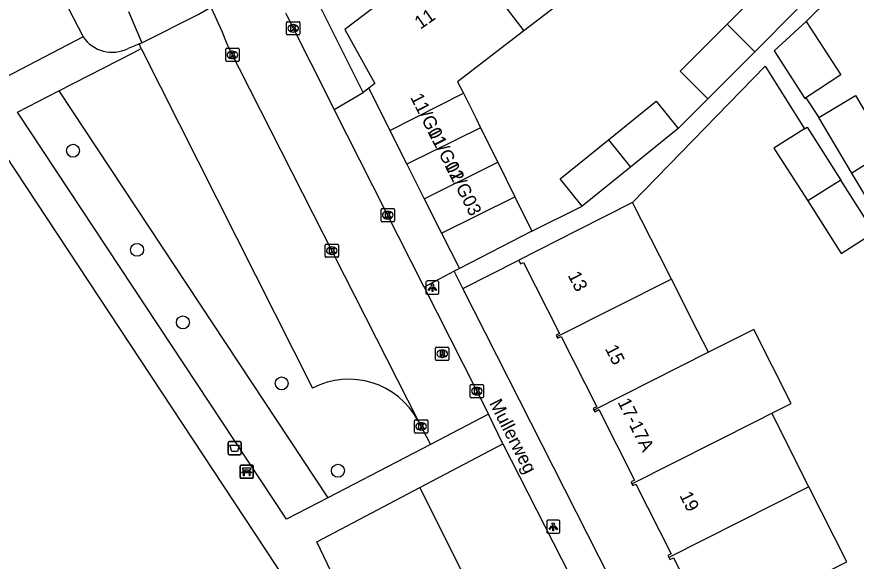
# Model space of a CAD drawing. Extents: x 159353 to 160616, y 385893 to 387321.
# Drawn here: x 159804.1 to 159867.4, y 386624.2 to 386665.3 of the extents above; entities that cross this region are included whole.
import ezdxf

# ---------------------------------------------------------------- set-up
doc = ezdxf.new("R2010")
doc.units = 0
for name, color, linetype in [('IMGEO_Afvalbak', 7, 'Continuous'), ('IMGEO_Bank', 7, 'Continuous'), ('IMGEO_Boom', 7, 'Continuous'), ('IMGEO_Groenvoorziening', 7, 'Continuous'), ('IMGEO_Kolk', 7, 'Continuous'), ('IMGEO_Lichtpunt', 7, 'Continuous'), ('IMGEO_Openbare_ruimte_label', 7, 'Continuous'), ('IMGEO_Pand', 7, 'Continuous'), ('IMGEO_Pand_nummerreeks', 7, 'Continuous'), ('IMGEO_Parkeervlak_open', 7, 'Continuous'), ('IMGEO_Rijbaan_lokaal_open', 7, 'Continuous'), ('IMGEO_Rioolput', 7, 'Continuous'), ('IMGEO_Voetpad_halfverhard', 7, 'Continuous'), ('IMGEO_Voetpad_open', 7, 'Continuous')]:
    doc.layers.add(name, color=color, linetype=linetype)

msp = doc.modelspace()

# ---------------------------------------------------------------- linework, layer by layer
at = {"layer": 'IMGEO_Afvalbak'}
for p, q in [((159820.042, 386632.297), (159820.042, 386633.097)), ((159820.042, 386633.097), (159820.042, 386632.297)), ((159820.142, 386633.197), (159820.932, 386633.197)), ((159820.932, 386633.197), (159820.142, 386633.197)), ((159821.032, 386633.097), (159821.032, 386632.297)), ((159821.032, 386632.297), (159821.032, 386633.097)), ((159820.932, 386632.197), (159820.142, 386632.197)), ((159820.142, 386632.197), (159820.932, 386632.197))]:
    msp.add_line(p, q, dxfattribs=at)
msp.add_lwpolyline([(159820.185, 386632.911), (159820.889, 386632.911), (159820.74, 386632.441), (159820.334, 386632.441), (159820.185, 386632.911)], dxfattribs=at)
for centre, start, end in [((159820.142, 386633.097), 90, 180), ((159820.142, 386633.097), 90, 180), ((159820.932, 386633.097), 0, 90), ((159820.932, 386633.097), 360, 90), ((159820.142, 386632.297), 180, 270), ((159820.142, 386632.297), 180, 270), ((159820.932, 386632.297), 270, 0), ((159820.932, 386632.297), 270, 0)]:
    msp.add_arc(centre, 0.1, start, end, dxfattribs=at)
at = {"layer": 'IMGEO_Bank'}
for p, q in [((159820.946, 386630.499), (159820.946, 386631.34)), ((159820.946, 386631.34), (159820.946, 386630.499)), ((159821.021, 386631.424), (159821.862, 386631.424)), ((159821.862, 386631.424), (159821.021, 386631.424)), ((159821.946, 386631.349), (159821.946, 386630.508)), ((159821.946, 386630.508), (159821.946, 386631.349)), ((159821.871, 386630.424), (159821.03, 386630.424)), ((159821.03, 386630.424), (159821.871, 386630.424)), ((159821.643, 386630.822), (159821.25, 386630.822)), ((159821.255, 386630.93), (159821.255, 386631.036)), ((159821.299, 386631.036), (159821.299, 386630.93)), ((159821.587, 386631.042), (159821.305, 386631.042)), ((159821.305, 386630.924), (159821.587, 386630.924)), ((159821.593, 386630.93), (159821.593, 386631.036)), ((159821.637, 386631.036), (159821.637, 386630.93))]:
    msp.add_line(p, q, dxfattribs=at)
for points in [[(159821.249, 386631.042), (159821.163, 386631.042), (159821.163, 386631.203), (159821.726, 386631.203), (159821.726, 386631.042), (159821.643, 386631.042)], [(159821.193, 386630.822), (159821.051, 386630.822), (159821.163, 386630.924), (159821.249, 386630.924)], [(159821.243, 386630.815), (159821.243, 386630.608), (159821.2, 386630.608), (159821.2, 386630.815)], [(159821.643, 386630.924), (159821.726, 386630.924), (159821.838, 386630.822), (159821.699, 386630.822)], [(159821.693, 386630.815), (159821.693, 386630.608), (159821.649, 386630.608), (159821.649, 386630.815)]]:
    msp.add_lwpolyline(points, dxfattribs=at)
for centre, radius, start, end in [((159821.024, 386631.346), 0.0779, 92.4484, 184.28452), ((159821.024, 386631.346), 0.0779, 92.4484, 184.28452), ((159821.868, 386631.346), 0.0779, 2.4484, 94.28452), ((159821.868, 386631.346), 0.0779, 2.4484, 94.28452), ((159821.024, 386630.502), 0.0779, 182.4484, 274.28452), ((159821.024, 386630.502), 0.0779, 182.4484, 274.28452), ((159821.193, 386630.815), 0.00671, 2.89567, 87.10433), ((159821.25, 386630.815), 0.00671, 92.89567, 177.10433), ((159821.248, 386631.035), 0.00671, 2.89567, 87.10433), ((159821.248, 386630.931), 0.00671, 272.89567, 357.10433), ((159821.305, 386631.035), 0.00671, 92.89567, 177.10433), ((159821.305, 386630.931), 0.00671, 182.89567, 267.10433), ((159821.587, 386631.035), 0.00671, 2.89567, 87.10433), ((159821.587, 386630.931), 0.00671, 272.89567, 357.10433), ((159821.644, 386631.035), 0.00671, 92.89567, 177.10433), ((159821.644, 386630.931), 0.00671, 182.89567, 267.10433), ((159821.642, 386630.815), 0.00671, 2.89567, 87.10433), ((159821.699, 386630.815), 0.00671, 92.89567, 177.10433), ((159821.868, 386630.502), 0.0779, 272.4484, 4.28452), ((159821.868, 386630.502), 0.0779, 272.4484, 4.28452)]:
    msp.add_arc(centre, radius, start, end, dxfattribs=at)
at = {"layer": 'IMGEO_Boom'}
for centre in [(159808.339, 386655.148), (159813.172, 386647.665), (159816.629, 386642.191), (159824.083, 386637.587), (159828.329, 386630.987)]:
    msp.add_circle(centre, 0.489, dxfattribs=at)
at = {"layer": 'IMGEO_Groenvoorziening'}
for points in [[(159807.277, 386659.658), (159827.565, 386628.945)], [(159834.511, 386629.724), (159846.819, 386605.055)]]:
    msp.add_lwpolyline(points, dxfattribs=at)
at = {"layer": 'IMGEO_Kolk'}
for p, q in [((159824.457, 386663.96), (159824.457, 386664.812)), ((159824.532, 386664.886), (159825.384, 386664.886)), ((159824.945, 386664.666), (159824.97, 386664.666)), ((159825.458, 386664.812), (159825.458, 386663.96)), ((159824.968, 386664.106), (159824.943, 386664.106)), ((159825.384, 386663.886), (159824.532, 386663.886)), ((159819.866, 386661.954), (159819.866, 386662.806)), ((159819.941, 386662.88), (159820.793, 386662.88)), ((159820.867, 386662.806), (159820.867, 386661.954)), ((159820.377, 386662.1), (159820.352, 386662.1)), ((159820.354, 386662.66), (159820.379, 386662.66)), ((159820.793, 386661.88), (159819.941, 386661.88)), ((159831.586, 386649.859), (159831.586, 386650.711)), ((159831.661, 386650.785), (159832.513, 386650.785)), ((159832.587, 386650.711), (159832.587, 386649.859)), ((159832.074, 386650.565), (159832.099, 386650.565)), ((159832.513, 386649.785), (159831.661, 386649.785)), ((159832.097, 386650.005), (159832.072, 386650.005)), ((159827.367, 386647.177), (159827.367, 386648.029)), ((159827.442, 386648.103), (159828.294, 386648.103)), ((159827.855, 386647.883), (159827.88, 386647.883)), ((159828.368, 386648.029), (159828.368, 386647.177)), ((159828.294, 386647.103), (159827.442, 386647.103)), ((159827.878, 386647.323), (159827.853, 386647.323)), ((159838.309, 386636.574), (159838.309, 386637.426)), ((159838.384, 386637.5), (159839.236, 386637.5)), ((159839.31, 386637.426), (159839.31, 386636.574)), ((159838.797, 386637.28), (159838.822, 386637.28)), ((159839.236, 386636.5), (159838.384, 386636.5)), ((159838.82, 386636.72), (159838.795, 386636.72)), ((159834.105, 386633.913), (159834.105, 386634.765)), ((159834.18, 386634.839), (159835.032, 386634.839)), ((159834.593, 386634.619), (159834.618, 386634.619)), ((159835.106, 386634.765), (159835.106, 386633.913)), ((159835.032, 386633.839), (159834.18, 386633.839)), ((159834.616, 386634.059), (159834.591, 386634.059))]:
    msp.add_line(p, q, dxfattribs=at)
for points in [[(159824.457, 386663.96), (159824.457, 386664.812)], [(159824.532, 386664.886), (159825.384, 386664.886)], [(159825.458, 386664.812), (159825.458, 386663.96)], [(159824.778, 386664.586), (159824.901, 386664.586), (159824.901, 386664.435), (159825.031, 386664.586), (159825.195, 386664.586), (159825.049, 386664.435), (159825.202, 386664.186), (159825.05, 386664.186), (159824.965, 386664.35), (159824.901, 386664.283), (159824.901, 386664.186), (159824.778, 386664.186), (159824.778, 386664.586)], [(159825.384, 386663.886), (159824.532, 386663.886)], [(159819.866, 386661.954), (159819.866, 386662.806)], [(159819.941, 386662.88), (159820.793, 386662.88)], [(159820.867, 386662.806), (159820.867, 386661.954)], [(159820.187, 386662.58), (159820.31, 386662.58), (159820.31, 386662.429), (159820.44, 386662.58), (159820.604, 386662.58), (159820.458, 386662.429), (159820.611, 386662.18), (159820.459, 386662.18), (159820.374, 386662.344), (159820.31, 386662.277), (159820.31, 386662.18), (159820.187, 386662.18), (159820.187, 386662.58)], [(159820.793, 386661.88), (159819.941, 386661.88)], [(159831.586, 386649.859), (159831.586, 386650.711)], [(159831.661, 386650.785), (159832.513, 386650.785)], [(159832.587, 386650.711), (159832.587, 386649.859)], [(159831.907, 386650.485), (159832.03, 386650.485), (159832.03, 386650.334), (159832.16, 386650.485), (159832.324, 386650.485), (159832.178, 386650.334), (159832.331, 386650.085), (159832.179, 386650.085), (159832.094, 386650.249), (159832.03, 386650.182), (159832.03, 386650.085), (159831.907, 386650.085), (159831.907, 386650.485)], [(159832.513, 386649.785), (159831.661, 386649.785)], [(159827.367, 386647.177), (159827.367, 386648.029)], [(159827.442, 386648.103), (159828.294, 386648.103)], [(159827.688, 386647.803), (159827.811, 386647.803), (159827.811, 386647.652), (159827.941, 386647.803), (159828.105, 386647.803), (159827.959, 386647.652), (159828.112, 386647.403), (159827.96, 386647.403), (159827.875, 386647.567), (159827.811, 386647.5), (159827.811, 386647.403), (159827.688, 386647.403), (159827.688, 386647.803)], [(159828.368, 386648.029), (159828.368, 386647.177)], [(159828.294, 386647.103), (159827.442, 386647.103)], [(159838.309, 386636.574), (159838.309, 386637.426)], [(159838.384, 386637.5), (159839.236, 386637.5)], [(159839.31, 386637.426), (159839.31, 386636.574)], [(159838.63, 386637.2), (159838.753, 386637.2), (159838.753, 386637.049), (159838.883, 386637.2), (159839.047, 386637.2), (159838.901, 386637.049), (159839.054, 386636.8), (159838.902, 386636.8), (159838.817, 386636.964), (159838.753, 386636.897), (159838.753, 386636.8), (159838.63, 386636.8), (159838.63, 386637.2)], [(159839.236, 386636.5), (159838.384, 386636.5)], [(159834.105, 386633.913), (159834.105, 386634.765)], [(159834.18, 386634.839), (159835.032, 386634.839)], [(159834.426, 386634.539), (159834.549, 386634.539), (159834.549, 386634.388), (159834.679, 386634.539), (159834.843, 386634.539), (159834.697, 386634.388), (159834.85, 386634.139), (159834.698, 386634.139), (159834.613, 386634.303), (159834.549, 386634.236), (159834.549, 386634.139), (159834.426, 386634.139), (159834.426, 386634.539)], [(159835.106, 386634.765), (159835.106, 386633.913)], [(159835.032, 386633.839), (159834.18, 386633.839)]]:
    msp.add_lwpolyline(points, dxfattribs=at)
for centre, start, end in [((159824.534, 386664.81), 91.55205, 178.44795), ((159824.534, 386664.81), 91.55205, 178.44795), ((159825.382, 386664.81), 1.55205, 88.44795), ((159825.382, 386664.81), 1.55205, 88.44795), ((159824.534, 386663.962), 181.55205, 268.44795), ((159824.534, 386663.962), 181.55205, 268.44795), ((159825.382, 386663.962), 271.55205, 358.44795), ((159825.382, 386663.962), 271.55205, 358.44795), ((159819.943, 386662.804), 91.55205, 178.44795), ((159819.943, 386662.804), 91.55205, 178.44795), ((159820.791, 386662.804), 1.55205, 88.44795), ((159820.791, 386662.804), 1.55205, 88.44795), ((159819.943, 386661.956), 181.55205, 268.44795), ((159819.943, 386661.956), 181.55205, 268.44795), ((159820.791, 386661.956), 271.55205, 358.44795), ((159820.791, 386661.956), 271.55205, 358.44795), ((159831.663, 386650.709), 91.55205, 178.44795), ((159831.663, 386650.709), 91.55205, 178.44795), ((159832.511, 386650.709), 1.55205, 88.44795), ((159832.511, 386650.709), 1.55205, 88.44795), ((159831.663, 386649.861), 181.55205, 268.44795), ((159831.663, 386649.861), 181.55205, 268.44795), ((159832.511, 386649.861), 271.55205, 358.44795), ((159832.511, 386649.861), 271.55205, 358.44795), ((159827.444, 386648.027), 91.55205, 178.44795), ((159827.444, 386648.027), 91.55205, 178.44795), ((159828.292, 386648.027), 1.55205, 88.44795), ((159828.292, 386648.027), 1.55205, 88.44795), ((159827.444, 386647.179), 181.55205, 268.44795), ((159827.444, 386647.179), 181.55205, 268.44795), ((159828.292, 386647.179), 271.55205, 358.44795), ((159828.292, 386647.179), 271.55205, 358.44795), ((159838.386, 386637.424), 91.55205, 178.44795), ((159838.386, 386637.424), 91.55205, 178.44795), ((159839.234, 386637.424), 1.55205, 88.44795), ((159839.234, 386637.424), 1.55205, 88.44795), ((159838.386, 386636.576), 181.55205, 268.44795), ((159838.386, 386636.576), 181.55205, 268.44795), ((159839.234, 386636.576), 271.55205, 358.44795), ((159839.234, 386636.576), 271.55205, 358.44795), ((159834.182, 386634.763), 91.55205, 178.44795), ((159834.182, 386634.763), 91.55205, 178.44795), ((159835.03, 386634.763), 1.55205, 88.44795), ((159835.03, 386634.763), 1.55205, 88.44795), ((159834.182, 386633.915), 181.55205, 268.44795), ((159834.182, 386633.915), 181.55205, 268.44795), ((159835.03, 386633.915), 271.55205, 358.44795), ((159835.03, 386633.915), 271.55205, 358.44795)]:
    msp.add_arc(centre, 0.0765, start, end, dxfattribs=at)
for centre, major_axis, ratio, start_param, end_param in [((159824.944, 386664.386), (-0.387, 0.002), 0.722429, 4.712389, 7.853982), ((159824.969, 386664.386), (-0.39, 0.002), 0.717154, 1.570796, 4.712389), ((159820.353, 386662.38), (-0.387, 0.002), 0.722429, 4.712389, 7.853982), ((159820.378, 386662.38), (-0.39, 0.002), 0.717154, 1.570796, 4.712389), ((159832.073, 386650.285), (-0.387, 0.002), 0.722429, 4.712389, 7.853982), ((159832.098, 386650.285), (-0.39, 0.002), 0.717154, 1.570796, 4.712389), ((159827.854, 386647.603), (-0.387, 0.002), 0.722429, 4.712389, 7.853982), ((159827.879, 386647.603), (-0.39, 0.002), 0.717154, 1.570796, 4.712389), ((159838.796, 386637), (-0.387, 0.002), 0.722429, 4.712389, 7.853982), ((159838.821, 386637), (-0.39, 0.002), 0.717154, 1.570796, 4.712389), ((159834.592, 386634.339), (-0.387, 0.002), 0.722429, 4.712389, 7.853982), ((159834.617, 386634.339), (-0.39, 0.002), 0.717154, 1.570796, 4.712389)]:
    msp.add_ellipse(centre, major_axis=major_axis, ratio=ratio, start_param=start_param, end_param=end_param, dxfattribs=at)
at = {"layer": 'IMGEO_Lichtpunt'}
for p, q in [((159834.958, 386645.219), (159834.958, 386644.412)), ((159834.958, 386645.219), (159834.958, 386644.412)), ((159835.86, 386645.314), (159835.052, 386645.314)), ((159835.86, 386645.314), (159835.052, 386645.314)), ((159835.954, 386644.412), (159835.954, 386645.219)), ((159835.954, 386644.412), (159835.954, 386645.219)), ((159835.052, 386644.318), (159835.86, 386644.318)), ((159835.052, 386644.318), (159835.86, 386644.318)), ((159844.983, 386627.265), (159844.175, 386627.265)), ((159844.983, 386627.265), (159844.175, 386627.265)), ((159844.081, 386627.17), (159844.081, 386626.363)), ((159844.081, 386627.17), (159844.081, 386626.363)), ((159845.077, 386626.363), (159845.077, 386627.17)), ((159845.077, 386626.363), (159845.077, 386627.17)), ((159844.175, 386626.269), (159844.983, 386626.269)), ((159844.175, 386626.269), (159844.983, 386626.269))]:
    msp.add_line(p, q, dxfattribs=at)
for points in [[(159835.332, 386644.883), (159835.371, 386644.855), (159835.183, 386644.593), (159835.145, 386644.62), (159835.332, 386644.883)], [(159835.434, 386644.835), (159835.481, 386644.835), (159835.481, 386644.513), (159835.434, 386644.513), (159835.434, 386644.835)], [(159835.544, 386644.855), (159835.582, 386644.882), (159835.769, 386644.62), (159835.73, 386644.592), (159835.544, 386644.855)], [(159844.455, 386626.834), (159844.494, 386626.806), (159844.306, 386626.544), (159844.268, 386626.571), (159844.455, 386626.834)], [(159844.557, 386626.786), (159844.604, 386626.786), (159844.604, 386626.464), (159844.557, 386626.464), (159844.557, 386626.786)], [(159844.667, 386626.806), (159844.705, 386626.833), (159844.892, 386626.571), (159844.853, 386626.543), (159844.667, 386626.806)]]:
    msp.add_lwpolyline(points, dxfattribs=at)
for centre in [(159835.457, 386645.017), (159844.58, 386626.968)]:
    msp.add_circle(centre, 0.0994, dxfattribs=at)
for centre, start, end in [((159835.052, 386645.219), 90, 180), ((159835.052, 386645.219), 90, 180), ((159835.86, 386645.219), 0, 90), ((159835.86, 386645.219), 0, 90), ((159835.052, 386644.412), 180, 270), ((159835.052, 386644.412), 180, 270), ((159835.86, 386644.412), 270, 0), ((159835.86, 386644.412), 270, 360), ((159844.175, 386627.17), 90, 180), ((159844.175, 386627.17), 90, 180), ((159844.983, 386627.17), 0, 90), ((159844.983, 386627.17), 0, 90), ((159844.175, 386626.363), 180, 270), ((159844.175, 386626.363), 180, 270), ((159844.983, 386626.363), 270, 0), ((159844.983, 386626.363), 270, 360)]:
    msp.add_arc(centre, 0.0946, start, end, dxfattribs=at)
at = {"layer": 'IMGEO_Pand'}
for points in [[(159836.584, 386671.737), (159836.478, 386671.655), (159836.657, 386671.421), (159831.908, 386667.776), (159831.723, 386668.016), (159831.47, 386667.822), (159832.206, 386666.863), (159828.86, 386664.294), (159831.126, 386660.227), (159830.65, 386659.861)], [(159836.584, 386671.737), (159842.363, 386664.185)], [(159847.286, 386667.962), (159843.854, 386665.329), (159842.363, 386664.185)], [(159857.697, 386664.703), (159860.892, 386667.907), (159862.978, 386665.826)], [(159862.978, 386665.826), (159859.784, 386662.623)], [(159856.237, 386659.067), (159854.151, 386661.147), (159857.697, 386664.703)], [(159859.784, 386662.623), (159857.697, 386664.703)], [(159863.663, 386664.894), (159861.239, 386662.687), (159863.569, 386659.102), (159863.637, 386659.146)], [(159863.663, 386664.894), (159866.282, 386660.865), (159863.637, 386659.146)], [(159842.363, 386664.185), (159837.362, 386660.348), (159837.798, 386659.481)], [(159859.784, 386662.623), (159856.237, 386659.067)], [(159830.65, 386659.861), (159832.248, 386656.686)], [(159832.248, 386656.686), (159837.798, 386659.481)], [(159837.798, 386659.481), (159838.757, 386657.576), (159839.1, 386656.883)], [(159864.608, 386657.653), (159867.374, 386659.305), (159869.847, 386655.162)], [(159848.737, 386655.971), (159852.334, 386658.884), (159854.001, 386656.825)], [(159867.118, 386653.449), (159864.608, 386657.653)], [(159832.248, 386656.686), (159833.539, 386654.121)], [(159839.1, 386656.883), (159833.539, 386654.121)], [(159839.1, 386656.883), (159840.39, 386654.28)], [(159854.001, 386656.825), (159850.404, 386653.912)], [(159863.535, 386656.809), (159861.234, 386655.347), (159863.78, 386651.354)], [(159863.535, 386656.809), (159863.734, 386656.935), (159866.282, 386652.924)], [(159846.758, 386650.96), (159845.091, 386653.019), (159848.737, 386655.971)], [(159848.737, 386655.971), (159850.404, 386653.912)], [(159869.847, 386655.162), (159867.118, 386653.449)], [(159833.539, 386654.121), (159834.846, 386651.525)], [(159834.846, 386651.525), (159840.39, 386654.28)], [(159840.39, 386654.28), (159841.679, 386651.676)], [(159850.404, 386653.912), (159846.758, 386650.96)], [(159871.618, 386649.51), (159870.958, 386650.615), (159869.375, 386649.669), (159867.118, 386653.449)], [(159866.282, 386652.924), (159863.78, 386651.354)], [(159868.55, 386648.821), (159868.791, 386648.974), (159866.282, 386652.924)], [(159834.846, 386651.525), (159836.152, 386648.93)], [(159836.152, 386648.93), (159841.679, 386651.676)], [(159841.679, 386651.676), (159842.969, 386649.072)], [(159863.78, 386651.354), (159866.303, 386647.394), (159868.55, 386648.821)], [(159850.569, 386651.227), (159846.434, 386649.139), (159841.97, 386646.884)], [(159853.503, 386645.448), (159852.608, 386647.19), (159850.569, 386651.227)], [(159836.152, 386648.93), (159837.493, 386646.266)], [(159842.969, 386649.072), (159837.493, 386646.266)], [(159841.97, 386646.884), (159842.111, 386646.604), (159842.337, 386646.718), (159845.051, 386641.344), (159844.797, 386641.216), (159844.851, 386641.108)], [(159853.503, 386645.448), (159844.851, 386641.108)], [(159856.289, 386639.931), (159855.475, 386641.543), (159853.503, 386645.448)], [(159861.069, 386635.334), (159862.537, 386636.075), (159859.716, 386641.661), (159857.1, 386640.341), (159856.289, 386639.931)], [(159844.851, 386641.108), (159844.906, 386640.999), (159845.175, 386641.134), (159847.86, 386635.819), (159847.591, 386635.683), (159847.649, 386635.568)], [(159856.289, 386639.931), (159847.649, 386635.568)], [(159847.649, 386635.568), (159847.709, 386635.449), (159848.011, 386635.602), (159850.702, 386630.274), (159850.448, 386630.145), (159850.519, 386630.004)], [(159850.519, 386630.004), (159859.928, 386634.758), (159861.069, 386635.334)], [(159863.876, 386629.779), (159861.069, 386635.334)], [(159850.519, 386630.004), (159850.588, 386629.867), (159850.813, 386629.98), (159853.473, 386624.713), (159853.227, 386624.588), (159853.303, 386624.438)], [(159863.876, 386629.779), (159853.303, 386624.438)], [(159864.569, 386623.034), (159866.732, 386624.127), (159863.876, 386629.779)], [(159853.303, 386624.438), (159853.38, 386624.287), (159853.642, 386624.419), (159856.346, 386619.066), (159856.101, 386618.942), (159856.176, 386618.795)]]:
    msp.add_lwpolyline(points, dxfattribs=at)
at = {"layer": 'IMGEO_Parkeervlak_open'}
msp.add_lwpolyline([(159813.487, 386662.857), (159826.407, 386637.224)], dxfattribs=at)
msp.add_arc((159829.153, 386631.962), 5.936, 28.04063, 117.55637, dxfattribs=at)
at = {"layer": 'IMGEO_Rijbaan_lokaal_open'}
for points in [[(159818.739, 386665.99), (159818.767, 386665.929), (159819.562, 386664.17), (159819.891, 386663.344), (159820.08, 386662.948), (159834.392, 386634.752)], [(159824.375, 386665.546), (159824.471, 386665.345), (159828.052, 386658.264)], [(159834.833, 386644.859), (159828.052, 386658.264)], [(159834.833, 386644.859), (159839.688, 386635.26)], [(159839.688, 386635.26), (159835.324, 386632.969)], [(159834.392, 386634.752), (159835.324, 386632.969)]]:
    msp.add_lwpolyline(points, dxfattribs=at)
at = {"layer": 'IMGEO_Rioolput'}
for p, q in [((159835.699, 386639.397), (159835.699, 386640.249)), ((159835.774, 386640.323), (159836.626, 386640.323)), ((159836.187, 386640.103), (159836.212, 386640.103)), ((159836.7, 386640.249), (159836.7, 386639.397)), ((159836.626, 386639.323), (159835.774, 386639.323)), ((159836.21, 386639.543), (159836.185, 386639.543))]:
    msp.add_line(p, q, dxfattribs=at)
for points in [[(159835.699, 386639.397), (159835.699, 386640.249)], [(159835.774, 386640.323), (159836.626, 386640.323)], [(159836.288, 386640.021), (159836.036, 386640.023), (159836.036, 386639.623)], [(159836.214, 386639.942), (159836.16, 386639.942), (159836.16, 386639.861)], [(159836.7, 386640.249), (159836.7, 386639.397)], [(159836.626, 386639.323), (159835.774, 386639.323)], [(159836.036, 386639.623), (159836.16, 386639.623), (159836.16, 386639.785), (159836.171, 386639.785)], [(159836.16, 386639.861), (159836.212, 386639.861)], [(159836.218, 386639.756), (159836.289, 386639.623), (159836.429, 386639.623), (159836.364, 386639.749)]]:
    msp.add_lwpolyline(points, dxfattribs=at)
for centre, radius, start, end in [((159835.776, 386640.247), 0.0765, 91.55205, 178.44795), ((159835.776, 386640.247), 0.0765, 91.55205, 178.44795), ((159836.22, 386639.846), 0.0964, 77.00612, 93.18647), ((159836.234, 386639.903), 0.0378, 276.66336, 79.67722), ((159836.287, 386639.911), 0.109, 350.36119, 89.41601), ((159836.624, 386640.247), 0.0765, 1.55205, 88.44795), ((159836.624, 386640.247), 0.0765, 1.55205, 88.44795), ((159835.776, 386639.399), 0.0765, 181.55205, 268.44795), ((159835.776, 386639.399), 0.0765, 181.55205, 268.44795), ((159836.17, 386639.732), 0.0533, 26.02933, 88.69889), ((159836.196, 386640.05), 0.19, 274.7715, 282.96867), ((159836.285, 386639.911), 0.112, 277.58423, 350.98172), ((159836.269, 386639.696), 0.108, 29.51342, 73.79051), ((159836.624, 386639.399), 0.0765, 271.55205, 358.44795), ((159836.624, 386639.399), 0.0765, 271.55205, 358.44795)]:
    msp.add_arc(centre, radius, start, end, dxfattribs=at)
for centre, major_axis, ratio, start_param, end_param in [((159836.186, 386639.823), (-0.387, 0.002), 0.722429, 4.712389, 7.853982), ((159836.211, 386639.823), (-0.39, 0.002), 0.717154, 1.570796, 4.712389)]:
    msp.add_ellipse(centre, major_axis=major_axis, ratio=ratio, start_param=start_param, end_param=end_param, dxfattribs=at)
at = {"layer": 'IMGEO_Voetpad_halfverhard'}
for points in [[(159809.103, 386663.732), (159802.627, 386660.372), (159796.677, 386669.332), (159796.538, 386669.291)], [(159807.277, 386659.658), (159812.88, 386662.544), (159813.487, 386662.857)], [(159813.487, 386662.857), (159813.325, 386663.208)], [(159827.565, 386628.945), (159824.441, 386627.325), (159804.147, 386658.046), (159807.277, 386659.658)], [(159773.515, 386639.685), (159777.559, 386641.849), (159803.216, 386654.811), (159825.984, 386620.301)], [(159835.324, 386632.969), (159827.565, 386628.945)], [(159834.511, 386629.724), (159840.779, 386633.027)], [(159842.8, 386591.991), (159826.733, 386625.626), (159834.511, 386629.724)]]:
    msp.add_lwpolyline(points, dxfattribs=at)
at = {"layer": 'IMGEO_Voetpad_open'}
for points in [[(159830.226, 386659.548), (159826.652, 386666.704), (159826.599, 386666.826), (159826.54, 386666.995), (159826.497, 386667.168), (159826.47, 386667.344), (159826.458, 386667.522), (159826.463, 386667.7), (159826.483, 386667.877), (159826.519, 386668.052), (159826.571, 386668.222), (159826.637, 386668.388), (159826.718, 386668.546), (159826.813, 386668.697), (159826.921, 386668.839), (159827.041, 386668.971), (159827.173, 386669.091), (159864.054, 386697.271), (159866.403, 386694.181)], [(159803.831, 386673.99), (159809.103, 386663.732)], [(159872.745, 386673.874), (159863.663, 386664.894)], [(159813.531, 386663.303), (159817.773, 386665.438), (159818.739, 386665.99)], [(159812.539, 386665.66), (159813.531, 386663.303)], [(159813.325, 386663.208), (159813.014, 386663.065), (159812.49, 386662.853)], [(159813.325, 386663.208), (159813.531, 386663.303)], [(159850.569, 386651.227), (159860.57, 386661.532), (159863.535, 386656.809)], [(159828.052, 386658.264), (159830.226, 386659.548)], [(159830.65, 386659.861), (159830.226, 386659.548)], [(159854.001, 386656.825), (159856.237, 386659.067)], [(159863.637, 386659.146), (159864.608, 386657.653)], [(159842.969, 386649.072), (159846.758, 386650.96)], [(159837.761, 386644.75), (159841.97, 386646.884)], [(159837.493, 386646.266), (159837.096, 386646.062)], [(159837.096, 386646.062), (159834.833, 386644.859)], [(159837.761, 386644.75), (159837.096, 386646.062)], [(159856.698, 386607.408), (159854.891, 386610.971), (159837.761, 386644.75)], [(159840.779, 386633.027), (159839.688, 386635.26)], [(159840.779, 386633.027), (159853.413, 386608.215)]]:
    msp.add_lwpolyline(points, dxfattribs=at)
msp.add_arc((159811.31, 386665.272), 2.691, 214.90503, 295.99788, dxfattribs=at)

# ---------------------------------------------------------------- texts
at = {"layer": 'IMGEO_Openbare_ruimte_label'}
msp.add_text('Mullerweg', height=1, rotation=296.92363, dxfattribs=at).set_placement((159839.723, 386636.099))
at = {"layer": 'IMGEO_Pand_nummerreeks'}
for s, rotation, p in [('11', 35.00772, (159834.553, 386664.277)), ('11/G01', 296.75415, (159833.772, 386659.177)), ('11/G02', 296.75415, (159835.064, 386656.614)), ('11/G03', 296.75415, (159836.356, 386654.051)), ('13', 296.87724, (159845.655, 386645.744)), ('15', 296.87724, (159848.463, 386640.205)), ('17-17A', 296.59649, (159849.412, 386636.177)), ('19', 296.87727, (159854.077, 386629.128))]:
    msp.add_text(s, height=1, rotation=rotation, dxfattribs=at).set_placement(p)

doc.saveas('drawing.dxf')
